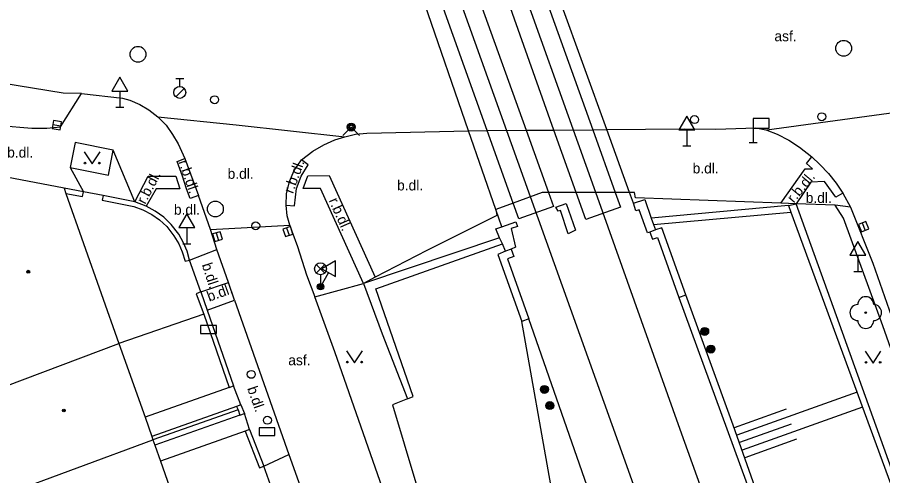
# Model space of a CAD drawing. Extents: x -596229 to -595156, y -1161237 to -1159376.
# Drawn here: x -596021.2 to -595966.7, y -1160921.4 to -1160892.5 of the extents above; entities that cross this region are included whole.
import ezdxf

# ---------------------------------------------------------------- set-up
doc = ezdxf.new("R2010")
doc.units = 0
for name, color, linetype in [('Level 22', 7, 'Continuous'), ('Level 24', 7, 'Continuous'), ('Level 25', 7, 'Continuous'), ('Level 27', 7, 'Continuous'), ('Level 28', 7, 'Continuous'), ('Level 31', 7, 'Continuous'), ('Level 33', 7, 'Continuous'), ('Level 34', 7, 'Continuous'), ('Level 36', 7, 'Continuous'), ('Level 39', 7, 'Continuous'), ('Specificka linie pasportu komunikaci', 7, 'Continuous'), ('TM - budovy zdene_ betonove - VP', 7, 'Continuous'), ('TM - CD - osa koleji', 7, 'Continuous'), ('TM - chodniky - NP', 7, 'Continuous'), ('TM - chodniky - VP', 7, 'Continuous'), ('TM - horni hrana svahu', 7, 'Continuous'), ('TM - komunikace - NP', 7, 'Continuous'), ('TM - komunikace - VP', 7, 'Continuous'), ('TM - letecke snimky - pomocna linie', 7, 'Continuous'), ('TM - plot drateny_ kovovy - VP', 7, 'Continuous'), ('TM - plot zdeny_ ohradni zed - VP', 7, 'Continuous'), ('TM - podezdivka plotu - VP', 7, 'Continuous'), ('TM - popis povrchu', 7, 'Continuous'), ('TM - rozhrani mezi zpev. plochami mezi sebou - VP', 7, 'Continuous'), ('TM - rozhrani ploch obecne - VP', 7, 'Continuous'), ('TM - srafovani', 7, 'Continuous'), ('TM - vjezd na pozemek', 7, 'Continuous'), ('TM - zed operna - VP', 7, 'Continuous')]:
    doc.layers.add(name, color=color, linetype=linetype)

msp = doc.modelspace()

# ---------------------------------------------------------------- linework, layer by layer
at = {"layer": 'Level 22'}
msp.add_circle((-595967.79, -1160911.1), 0.05, dxfattribs=at)
for centre, start, end in [((-595967.79, -1160910.6), 0, 180), ((-595968.29, -1160911.1), 90, 270), ((-595967.29, -1160911.1), 270, 90), ((-595967.79, -1160911.6), 180, 0)]:
    msp.add_arc(centre, 0.5, start, end, dxfattribs=at)
at = {"layer": 'Level 24'}
for points in [[(-596009.668, -1160912.409), (-596008.668, -1160912.409), (-596008.668, -1160911.909), (-596009.668, -1160911.909)], [(-596005.988, -1160918.849), (-596004.988, -1160918.849), (-596004.988, -1160918.349), (-596005.988, -1160918.349)]]:
    msp.add_lwpolyline(points, close=True, dxfattribs=at)
at = {"layer": 'Level 25'}
for centre, radius in [((-595977.93, -1160912.29), 0.25), ((-595977.93, -1160912.29), 0.2), ((-595977.93, -1160912.29), 0.15), ((-595977.93, -1160912.29), 0.1), ((-595977.93, -1160912.29), 0.05), ((-595977.54, -1160913.4), 0.25), ((-595977.54, -1160913.4), 0.2), ((-595977.54, -1160913.4), 0.15), ((-595977.54, -1160913.4), 0.1), ((-595977.54, -1160913.4), 0.05), ((-595988.02, -1160915.94), 0.25), ((-595988.02, -1160915.94), 0.2), ((-595988.02, -1160915.94), 0.15), ((-595988.02, -1160915.94), 0.1), ((-595988.02, -1160915.94), 0.05), ((-595987.68, -1160916.96), 0.25), ((-595987.68, -1160916.96), 0.2), ((-595987.68, -1160916.96), 0.15), ((-595987.68, -1160916.96), 0.1), ((-595987.68, -1160916.96), 0.05)]:
    msp.add_circle(centre, radius, dxfattribs=at)
at = {"layer": 'Level 27'}
for p, q in [((-596018.966, -1160899.258), (-596018.473, -1160899.342)), ((-596004.251, -1160905.763), (-596004.089, -1160906.237)), ((-595968.011, -1160905.457), (-595967.829, -1160905.923)), ((-596008.681, -1160906.08), (-596008.539, -1160906.56))]:
    msp.add_line(p, q, dxfattribs=at)
for points in [[(-596019.008, -1160899.505), (-596018.515, -1160899.588), (-596018.432, -1160899.095), (-596018.925, -1160899.012)], [(-596004.487, -1160905.844), (-596004.326, -1160906.317), (-596003.853, -1160906.156), (-596004.014, -1160905.683)], [(-595968.244, -1160905.548), (-595968.062, -1160906.014), (-595967.596, -1160905.832), (-595967.778, -1160905.366)], [(-596008.92, -1160906.151), (-596008.779, -1160906.63), (-596008.3, -1160906.489), (-596008.441, -1160906.01)]]:
    msp.add_lwpolyline(points, close=True, dxfattribs=at)
for centre in [(-596013.61, -1160894.84), (-595969.18, -1160894.46), (-596008.74, -1160904.58)]:
    msp.add_circle(centre, 0.5, dxfattribs=at)
at = {"layer": 'Level 28'}
for p, q in [((-596011.23, -1160896.365), (-596010.73, -1160896.365)), ((-596010.98, -1160896.865), (-596010.98, -1160896.365)), ((-596011.238, -1160897.512), (-596010.708, -1160896.982))]:
    msp.add_line(p, q, dxfattribs=at)
for centre, radius in [((-596010.98, -1160897.24), 0.375), ((-596008.79, -1160897.7), 0.25), ((-596006.48, -1160914.99), 0.25), ((-596005.46, -1160917.88), 0.25)]:
    msp.add_circle(centre, radius, dxfattribs=at)
at = {"layer": 'Level 31'}
msp.add_lwpolyline([(-596000.72, -1160899.95), (-596000.19, -1160899.42), (-595999.66, -1160899.95)], dxfattribs=at)
for centre, radius in [((-595978.57, -1160898.95), 0.25), ((-595970.56, -1160898.77), 0.25), ((-596000.19, -1160899.42), 0.25), ((-596000.19, -1160899.42), 0.18), ((-596000.19, -1160899.42), 0.11), ((-596006.2, -1160905.64), 0.25)]:
    msp.add_circle(centre, radius, dxfattribs=at)
at = {"layer": 'Level 33'}
for p, q in [((-596002.385, -1160908.61), (-596001.855, -1160908.08)), ((-596002.385, -1160908.08), (-596001.855, -1160908.61)), ((-596002.12, -1160908.72), (-596002.12, -1160909.47))]:
    msp.add_line(p, q, dxfattribs=at)
for centre, radius in [((-596002.12, -1160908.345), 0.375), ((-596002.12, -1160909.47), 0.2), ((-596002.12, -1160909.47), 0.145), ((-596002.12, -1160909.47), 0.0876)]:
    msp.add_circle(centre, radius, dxfattribs=at)
at = {"layer": 'Level 34'}
for p, q in [((-596014.76, -1160897.152), (-596014.76, -1160898.17)), ((-596015.01, -1160898.17), (-596014.51, -1160898.17)), ((-595979.05, -1160899.592), (-595979.05, -1160900.61)), ((-595974.88, -1160899.49), (-595974.88, -1160900.39)), ((-595979.3, -1160900.61), (-595978.8, -1160900.61)), ((-595975.13, -1160900.39), (-595974.63, -1160900.39)), ((-596010.54, -1160905.752), (-596010.54, -1160906.77)), ((-596010.79, -1160906.77), (-596010.29, -1160906.77)), ((-595968.29, -1160907.492), (-595968.29, -1160908.51)), ((-595968.54, -1160908.51), (-595968.04, -1160908.51)), ((-596001.611, -1160908.588), (-596002.12, -1160909.47)), ((-596002.337, -1160909.345), (-596001.903, -1160909.595))]:
    msp.add_line(p, q, dxfattribs=at)
for points in [[(-596015.26, -1160897.152), (-596014.26, -1160897.152), (-596014.76, -1160896.286)], [(-595979.55, -1160899.592), (-595978.55, -1160899.592), (-595979.05, -1160898.726)], [(-595974.88, -1160899.49), (-595973.88, -1160899.49), (-595973.88, -1160898.89), (-595974.88, -1160898.89)], [(-596011.04, -1160905.752), (-596010.04, -1160905.752), (-596010.54, -1160904.886)], [(-595968.79, -1160907.492), (-595967.79, -1160907.492), (-595968.29, -1160906.626)], [(-596002.044, -1160908.338), (-596001.178, -1160908.838), (-596001.178, -1160907.838)]]:
    msp.add_lwpolyline(points, close=True, dxfattribs=at)
at = {"layer": 'Level 36'}
for points in [[(-596017, -1160900.99), (-596016.5, -1160901.74), (-596016, -1160900.99)], [(-596000.48, -1160913.52), (-595999.98, -1160914.27), (-595999.48, -1160913.52)], [(-595967.83, -1160913.54), (-595967.33, -1160914.29), (-595966.83, -1160913.54)]]:
    msp.add_lwpolyline(points, dxfattribs=at)
for centre in [(-596016.95, -1160901.69), (-596016.051, -1160901.69), (-596000.43, -1160914.22), (-595999.531, -1160914.22), (-595967.78, -1160914.24), (-595966.881, -1160914.24)]:
    msp.add_circle(centre, 0.05, dxfattribs=at)
at = {"layer": 'Level 39'}
for centre, radius in [((-596020.52, -1160908.53), 0.09), ((-596020.52, -1160908.53), 0.0398), ((-596018.28, -1160917.27), 0.09), ((-596018.28, -1160917.27), 0.0398)]:
    msp.add_circle(centre, radius, dxfattribs=at)
at = {"layer": 'Specificka linie pasportu komunikaci'}
for points in [[(-595960.03, -1160897.71), (-595974.02, -1160899.62)], [(-596013.82, -1160904.13), (-596015.18, -1160900.87)], [(-596017.88, -1160901.96), (-596017.05, -1160903.5)], [(-596009.66, -1160909.8), (-596010.36, -1160907.8)]]:
    msp.add_lwpolyline(points, dxfattribs=at)
at = {"layer": 'TM - budovy zdene_ betonove - VP'}
for points in [[(-596018.27, -1160903.27), (-596025.43, -1160901.91)], [(-596018.27, -1160903.27), (-596018.15, -1160903.6)], [(-596018.15, -1160903.6), (-596014.82, -1160913.04)], [(-596022, -1160915.76), (-596014.82, -1160913.04)], [(-596014.82, -1160913.04), (-596013.17, -1160917.69)], [(-596013.17, -1160917.69), (-596012.74, -1160918.9)], [(-596022.2, -1160922.64), (-596012.67, -1160919.11)], [(-596012.74, -1160918.9), (-596012.67, -1160919.11)], [(-596012.67, -1160919.11), (-596012.55, -1160919.45)], [(-596012.55, -1160919.45), (-596012.2, -1160920.45)], [(-596012.2, -1160920.45), (-596010.51, -1160925.24)]]:
    msp.add_lwpolyline(points, dxfattribs=at)
at = {"layer": 'TM - CD - osa koleji'}
for points in [[(-595988.9, -1160903.82), (-595994.66, -1160887.7)], [(-595984.79, -1160903.55), (-595990.55, -1160887.41)], [(-595932.77, -1161071.33), (-595933.49, -1161067.01), (-595933.75, -1161065.49), (-595936.27, -1161052.51), (-595940.76, -1161033.53), (-595944.99, -1161018.31), (-595952.18, -1160995.78), (-595964.08, -1160961.74), (-595973.9, -1160934.08), (-595976.55, -1160926.59), (-595979.47, -1160918.46), (-595984.79, -1160903.55)], [(-595936.88, -1161072.82), (-595937.21, -1161070.69), (-595937.44, -1161069.29), (-595940.48, -1161053.25), (-595950.32, -1161015.22), (-595956.06, -1160997.08), (-595967.71, -1160963.41), (-595977.71, -1160935.16), (-595980.4, -1160927.57), (-595983.25, -1160919.58), (-595988.9, -1160903.82)]]:
    msp.add_lwpolyline(points, dxfattribs=at)
at = {"layer": 'TM - chodniky - NP'}
for points in [[(-595988.17, -1160903.55), (-595989.98, -1160904.21)], [(-595987.77, -1160903.55), (-595988.17, -1160903.55)], [(-595986.02, -1160903.55), (-595987.77, -1160903.55)], [(-595983.56, -1160903.55), (-595986.02, -1160903.55)], [(-595982.66, -1160903.55), (-595983.56, -1160903.55)], [(-595989.98, -1160904.21), (-595991.08, -1160904.62)]]:
    msp.add_lwpolyline(points, dxfattribs=at)
at = {"layer": 'TM - chodniky - VP'}
for points in [[(-596017.56, -1160900.39), (-596017.88, -1160901.96)], [(-596017.88, -1160901.96), (-596015.46, -1160902.45), (-596015.18, -1160900.87)], [(-596015.18, -1160900.87), (-596017.56, -1160900.39)], [(-595973.13, -1160904.22), (-595982.28, -1160903.87), (-595982.34, -1160903.55), (-595982.66, -1160903.55)], [(-595991.08, -1160904.62), (-595991.02, -1160904.98), (-595995.42, -1160907.19), (-595998.68, -1160908.87)], [(-595972.16, -1160904.25), (-595973.13, -1160904.22)], [(-595969.72, -1160904.33), (-595972.16, -1160904.25)], [(-595960.28, -1160927.94), (-595960.98, -1160928.19), (-595966.72, -1160911.94), (-595969.19, -1160905.16), (-595969.72, -1160904.33)], [(-595998.68, -1160908.87), (-595999.41, -1160909.26)], [(-596002.48, -1160910.1), (-595999.41, -1160909.26)]]:
    msp.add_lwpolyline(points, dxfattribs=at)
at = {"layer": 'TM - horni hrana svahu'}
for points in [[(-595928.09, -1161069.64), (-595929.3, -1161064.73), (-595935.52, -1161039.74), (-595946.19, -1161003.54), (-595961.27, -1160959.66), (-595971.33, -1160931.82), (-595976.13, -1160918.19), (-595979.12, -1160909.99)], [(-595941.25, -1161074.4), (-595942.02, -1161067.63), (-595947.99, -1161037.04), (-595958.77, -1161001.92), (-595970.43, -1160969.92), (-595982.81, -1160936.27), (-595987.61, -1160921.95), (-595989.44, -1160911.67)]]:
    msp.add_lwpolyline(points, dxfattribs=at)
at = {"layer": 'TM - komunikace - NP'}
for points in [[(-595992.8, -1160899.65), (-595991.62, -1160899.64)], [(-595991.62, -1160899.64), (-595989.18, -1160899.62)], [(-595989.18, -1160899.62), (-595987.42, -1160899.61)], [(-595987.42, -1160899.61), (-595984.98, -1160899.59)], [(-595984.98, -1160899.59), (-595984.1, -1160899.58)]]:
    msp.add_lwpolyline(points, dxfattribs=at)
at = {"layer": 'TM - komunikace - VP'}
for points in [[(-596022.32, -1160899.32), (-596020.3, -1160899.49), (-596019.36, -1160899.49), (-596018.48, -1160899.4), (-596017.16, -1160897.3)], [(-596017.16, -1160897.3), (-596014.59, -1160897.6), (-596014.13, -1160897.73), (-596013.49, -1160898), (-596012.92, -1160898.34), (-596012.36, -1160898.78)], [(-596012.36, -1160898.78), (-596011.84, -1160899.31), (-596011.43, -1160899.88), (-596011.08, -1160900.47), (-596010.66, -1160901.39)], [(-595999.21, -1160899.81), (-595992.8, -1160899.65)], [(-595984.1, -1160899.58), (-595979.22, -1160899.54)], [(-595979.22, -1160899.54), (-595977.22, -1160899.55)], [(-595977.22, -1160899.55), (-595974.71, -1160899.47), (-595974.07, -1160899.6), (-595974.02, -1160899.62)], [(-595974.02, -1160899.62), (-595973.36, -1160899.86), (-595972.64, -1160900.24), (-595971.96, -1160900.69), (-595971.18, -1160901.3)], [(-596003.31, -1160901.48), (-596002.6, -1160900.94), (-596001.92, -1160900.54), (-596001.21, -1160900.23), (-596000.58, -1160900.03)], [(-596000.58, -1160900.03), (-595999.91, -1160899.87), (-595999.21, -1160899.81)], [(-596010.66, -1160901.39), (-596009.81, -1160903.72)], [(-595971.18, -1160901.3), (-595970.68, -1160901.77), (-595970.14, -1160902.34), (-595969.65, -1160902.96), (-595969.23, -1160903.58)], [(-596004.29, -1160904.33), (-596004.26, -1160903.62), (-596004.08, -1160902.84), (-596003.78, -1160902.15), (-596003.31, -1160901.48)], [(-595969.23, -1160903.58), (-595968.74, -1160904.46)], [(-596009.05, -1160905.87), (-596009.81, -1160903.72)], [(-596004.05, -1160905.6), (-596004.22, -1160905.01), (-596004.29, -1160904.33)], [(-595968.74, -1160904.46), (-595967.35, -1160908), (-595966.02, -1160911.77), (-595960.28, -1160927.94)], [(-596004.05, -1160905.6), (-596003.92, -1160905.98), (-596003.57, -1160906.94), (-596003, -1160908.72), (-596002.48, -1160910.1)], [(-596008.64, -1160907.12), (-596009.05, -1160905.87)], [(-596007.92, -1160909.2), (-596008.64, -1160907.12)], [(-596007.54, -1160910.32), (-596007.92, -1160909.2)], [(-595996.41, -1160927.32), (-596001.22, -1160913.57), (-596002.48, -1160910.1)], [(-596007.54, -1160910.32), (-596004.11, -1160920.03)], [(-596004.11, -1160920.03), (-596003.2, -1160922.61)]]:
    msp.add_lwpolyline(points, dxfattribs=at)
at = {"layer": 'TM - letecke snimky - pomocna linie'}
for points in [[(-595979.56, -1160910.15), (-595967.22, -1160943.92), (-595961.92, -1160958.85), (-595957.05, -1160972.76), (-595949.32, -1160994.87), (-595945.55, -1161006.67), (-595942.1, -1161017.51), (-595939.81, -1161025.75), (-595937.87, -1161032.73), (-595937.84, -1161032.84), (-595935.68, -1161041.99)], [(-595935.28, -1161154.01), (-595934.88, -1161132.37), (-595935.7, -1161110.63), (-595937.07, -1161090.96), (-595937.08, -1161090.83), (-595937.12, -1161090.49), (-595939.22, -1161077.22), (-595939.35, -1161076.39), (-595939.84, -1161073.28), (-595940.17, -1161071.16), (-595940.39, -1161069.81), (-595943.41, -1161053.91), (-595953.2, -1161016.05), (-595958.91, -1160998.02), (-595966.66, -1160975.62), (-595989.01, -1160911.5)], [(-596007.87, -1160915.82), (-596013.17, -1160917.69)], [(-596007.41, -1160917.02), (-596012.74, -1160918.9)], [(-596007.19, -1160917.56), (-596012.55, -1160919.45)], [(-596006.87, -1160918.57), (-596012.2, -1160920.45)]]:
    msp.add_lwpolyline(points, dxfattribs=at)
at = {"layer": 'TM - plot drateny_ kovovy - VP'}
for points in [[(-596018.15, -1160903.6), (-596017.11, -1160903.8), (-596017.05, -1160903.5)], [(-596015.8, -1160903.73), (-596015.86, -1160904.02), (-596013.88, -1160904.42), (-596013.3, -1160904.63), (-596012.75, -1160904.92), (-596012.26, -1160905.27), (-596011.8, -1160905.69), (-596011.35, -1160906.26), (-596011.05, -1160906.77), (-596010.83, -1160907.27), (-596010.65, -1160907.87), (-596010.36, -1160907.8)], [(-596009.66, -1160909.8), (-596009.94, -1160909.92), (-596009.46, -1160911.21)], [(-596009.46, -1160911.21), (-596014.82, -1160913.04)], [(-596009.46, -1160911.21), (-596007.87, -1160915.82)], [(-596007.87, -1160915.82), (-596007.59, -1160915.72)], [(-596007.31, -1160917.23), (-596012.67, -1160919.11)], [(-596007.13, -1160916.9), (-596007.41, -1160917.02)], [(-596007.41, -1160917.02), (-596007.31, -1160917.23)], [(-596007.31, -1160917.23), (-596007.19, -1160917.56)], [(-596007.19, -1160917.56), (-596006.91, -1160917.45)], [(-596006.59, -1160918.47), (-596006.87, -1160918.57)], [(-596006.87, -1160918.57), (-596005.97, -1160920.87), (-596005.68, -1160920.77)]]:
    msp.add_lwpolyline(points, dxfattribs=at)
at = {"layer": 'TM - plot zdeny_ ohradni zed - VP'}
for points in [[(-595972.65, -1160904.36), (-595972.5, -1160904.78)], [(-595972.5, -1160904.78), (-595963.89, -1160928.26), (-595954.51, -1160955.47)]]:
    msp.add_lwpolyline(points, dxfattribs=at)
at = {"layer": 'TM - podezdivka plotu - VP'}
for points in [[(-596017.05, -1160903.5), (-596018.27, -1160903.27)], [(-596013.82, -1160904.13), (-596015.8, -1160903.73)], [(-596013.09, -1160904.41), (-596013.82, -1160904.13)], [(-596010.36, -1160907.8), (-596010.52, -1160907.24), (-596010.74, -1160906.72), (-596011.04, -1160906.17), (-596011.52, -1160905.56), (-596011.99, -1160905.1), (-596012.52, -1160904.71), (-596013.09, -1160904.41)], [(-596009.66, -1160909.8), (-596009.25, -1160910.94)], [(-596009.25, -1160910.94), (-596007.59, -1160915.72)], [(-596007.13, -1160916.9), (-596006.91, -1160917.45)], [(-596006.59, -1160918.47), (-596005.68, -1160920.77)]]:
    msp.add_lwpolyline(points, dxfattribs=at)
at = {"layer": 'TM - rozhrani mezi zpev. plochami mezi sebou - VP'}
msp.add_lwpolyline([(-596017.16, -1160897.3), (-596018.32, -1160897.29), (-596041.38, -1160893.52), (-596056.32, -1160890.61), (-596074.49, -1160887.1), (-596078.75, -1160886.3)], dxfattribs=at)
at = {"layer": 'TM - rozhrani ploch obecne - VP'}
for points in [[(-595987.42, -1160899.61), (-595990.26, -1160891.62)], [(-595987.84, -1160891.6), (-595984.98, -1160899.59)], [(-595984.1, -1160899.58), (-595986.99, -1160891.59)], [(-595992.8, -1160899.65), (-595995.55, -1160891.68)], [(-595991.62, -1160899.64), (-595994.47, -1160891.67)], [(-595992.04, -1160891.64), (-595989.18, -1160899.62)], [(-596012.36, -1160898.78), (-596007.42, -1160899.28), (-596000.58, -1160900.03)], [(-595991.08, -1160904.62), (-595992.8, -1160899.65)], [(-595989.98, -1160904.21), (-595991.62, -1160899.64)], [(-595989.18, -1160899.62), (-595987.77, -1160903.55)], [(-595986.02, -1160903.55), (-595987.42, -1160899.61)], [(-595984.98, -1160899.59), (-595983.56, -1160903.55)], [(-595982.66, -1160903.55), (-595984.1, -1160899.58)], [(-596009.81, -1160903.72), (-596010.32, -1160903.91), (-596010.55, -1160903.3), (-596010.8, -1160902.51), (-596011.14, -1160901.59), (-596010.66, -1160901.39)], [(-595973.13, -1160904.22), (-595971.6, -1160902.06), (-595971.14, -1160902.04), (-595971.51, -1160901.71), (-595971.18, -1160901.3)], [(-596004.29, -1160904.33), (-596003.76, -1160904.37), (-596003.64, -1160903.28), (-596003.34, -1160902.51), (-596002.9, -1160901.79), (-596003.31, -1160901.48)], [(-596013.82, -1160904.13), (-596012.97, -1160902.51), (-596011.22, -1160902.51), (-596010.97, -1160903.3), (-596012.47, -1160903.32), (-596013.09, -1160904.41)], [(-595999.41, -1160909.26), (-596002.13, -1160903.29), (-596003.21, -1160903.28), (-596002.91, -1160902.5), (-596001.58, -1160902.48), (-595998.68, -1160908.87)], [(-595969.23, -1160903.58), (-595969.67, -1160903.84), (-595970.39, -1160902.85), (-595971.24, -1160902.88), (-595972.16, -1160904.25)], [(-595987.77, -1160903.55), (-595987.46, -1160904.43), (-595989.63, -1160905.19), (-595989.98, -1160904.21)], [(-595983.56, -1160903.55), (-595983.23, -1160904.47), (-595985.41, -1160905.25), (-595986.02, -1160903.55)], [(-595982.42, -1160904.22), (-595982.66, -1160903.55)], [(-595982.42, -1160904.22), (-595981.69, -1160903.99)], [(-595981.69, -1160903.99), (-595981.29, -1160905.15)], [(-595990.71, -1160905.7), (-595991.08, -1160904.62)], [(-595986.52, -1160906.14), (-595987, -1160904.68), (-595987.16, -1160904.72), (-595987.3, -1160904.46), (-595986.66, -1160904.23), (-595986.06, -1160905.91), (-595986.52, -1160906.14)], [(-595982.26, -1160904.7), (-595982.42, -1160904.22)], [(-595982.05, -1160904.63), (-595982.26, -1160904.7)], [(-595981.54, -1160906.08), (-595982.05, -1160904.63)], [(-595972.65, -1160904.36), (-595972.16, -1160904.25)], [(-595961.73, -1160933.26), (-595969.45, -1160911.83), (-595972.16, -1160904.25)], [(-595968.74, -1160904.46), (-595969.72, -1160904.33)], [(-595981.29, -1160905.15), (-595981.15, -1160905.55)], [(-595981.15, -1160905.55), (-595972.5, -1160904.78)], [(-596009.05, -1160905.87), (-596004.05, -1160905.6)], [(-595991.08, -1160905.83), (-595990.71, -1160905.7)], [(-595990.71, -1160905.7), (-595989.83, -1160905.38)], [(-595989.72, -1160905.69), (-595990.12, -1160905.81)], [(-595989.83, -1160905.38), (-595989.72, -1160905.69)], [(-595981.15, -1160905.55), (-595981.03, -1160905.9)], [(-595990.84, -1160906.4), (-595991.08, -1160905.83)], [(-595990.12, -1160905.81), (-595989.84, -1160906.98)], [(-595981.39, -1160906.03), (-595981.54, -1160906.08)], [(-595981.03, -1160905.9), (-595981.39, -1160906.03)], [(-595981.39, -1160906.03), (-595981.22, -1160906.48), (-595980.9, -1160906.37), (-595979.56, -1160910.15)], [(-595998.64, -1160909.61), (-595990.67, -1160906.78)], [(-595990.67, -1160906.78), (-595990.84, -1160906.4)], [(-595990.48, -1160907.24), (-595990.67, -1160906.78)], [(-596010.36, -1160907.8), (-596008.64, -1160907.12)], [(-595990.12, -1160907.1), (-595990.48, -1160907.24)], [(-595990.12, -1160907.1), (-595989.95, -1160907.56), (-595990.35, -1160907.72), (-595989.01, -1160911.5)], [(-595989.84, -1160906.98), (-595990.12, -1160907.1)], [(-596009.66, -1160909.8), (-596007.92, -1160909.2)], [(-595996.65, -1160916.53), (-595996.29, -1160916.39), (-595998.64, -1160909.61)], [(-595979.56, -1160910.15), (-595979.12, -1160909.99)], [(-596009.25, -1160910.94), (-596007.54, -1160910.32)], [(-595989.01, -1160911.5), (-595989.44, -1160911.67)], [(-596005.68, -1160920.77), (-596004.11, -1160920.03)]]:
    msp.add_lwpolyline(points, dxfattribs=at)
at = {"layer": 'TM - srafovani'}
for points in [[(-595968.34, -1160916.11), (-595975.91, -1160918.82)], [(-595972.81, -1160917.18), (-595976.07, -1160918.35)], [(-595968, -1160917.05), (-595975.57, -1160919.77)], [(-595972.48, -1160918.12), (-595975.74, -1160919.29)], [(-595972.14, -1160919.07), (-595975.41, -1160920.24)]]:
    msp.add_lwpolyline(points, dxfattribs=at)
at = {"layer": 'TM - vjezd na pozemek'}
for points in [[(-596015.8, -1160903.73), (-596017.05, -1160903.5)], [(-596007.13, -1160916.9), (-596007.59, -1160915.72)], [(-596006.59, -1160918.47), (-596006.91, -1160917.45)], [(-596004.96, -1160922.82), (-596005.68, -1160920.77)]]:
    msp.add_lwpolyline(points, dxfattribs=at)
at = {"layer": 'TM - zed operna - VP'}
for points in [[(-595972.65, -1160904.36), (-595981.29, -1160905.15)], [(-595979.12, -1160909.99), (-595980.62, -1160905.76), (-595981.03, -1160905.9)], [(-595990.84, -1160906.4), (-595999.41, -1160909.26)], [(-595990.48, -1160907.24), (-595990.96, -1160907.44), (-595989.44, -1160911.67)], [(-595999.41, -1160909.26), (-595998.24, -1160912.43), (-595996.65, -1160916.53)], [(-595996.65, -1160916.53), (-595997.58, -1160916.92), (-595995.38, -1160924.28), (-595994.23, -1160927.48)]]:
    msp.add_lwpolyline(points, dxfattribs=at)

# ---------------------------------------------------------------- texts
at = {"layer": 'TM - popis povrchu'}
for s, p in [('asf.', (-595973.54, -1160894.02)), ('b.dl.', (-596021.85, -1160901.34)), ('b.dl.', (-595978.69, -1160902.34)), ('b.dl.', (-596007.97, -1160902.68)), ('b.dl.', (-595997.3, -1160903.41)), ('b.dl.', (-595971.57, -1160904.2)), ('b.dl.', (-596011.35, -1160904.94)), ('asf.', (-596004.15, -1160914.42))]:
    msp.add_text(s, height=0.65, dxfattribs=at).set_placement(p)
for s, rotation, p in [('r.b.dl.', 288.95, (-596011.07, -1160901.61)), ('r.b.dl.', 69.86, (-596003.86, -1160903.65)), ('r.b.dl.', 62.25, (-596013.16, -1160904.32)), ('r.b.dl.', 50.26, (-595972.32, -1160904.24)), ('r.b.dl.', 293.71, (-596001.61, -1160904.04)), ('b.dl.', 288, (-596009.6, -1160908.09)), ('b.dl.', 20, (-596009.13, -1160910.42)), ('b.dl.', 289.02, (-596006.74, -1160915.87))]:
    msp.add_text(s, height=0.65, rotation=rotation, dxfattribs=at).set_placement(p)

doc.saveas('drawing.dxf')
